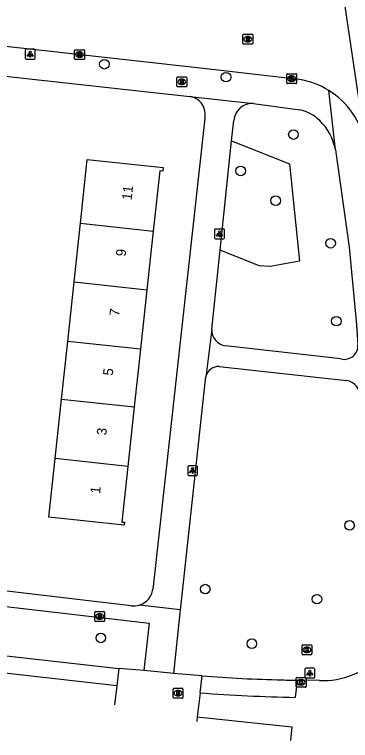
# Model space of a CAD drawing. Extents: x 162026 to 163499, y 387297 to 388169.
# Drawn here: x 162923.9 to 162958.1, y 387323.2 to 387397.1 of the extents above; entities that cross this region are included whole.
import ezdxf

# ---------------------------------------------------------------- set-up
doc = ezdxf.new("R2010")
doc.units = 0
for name, color, linetype in [('IMGEO_Boom', 7, 'Continuous'), ('IMGEO_Brandkraan', 7, 'Continuous'), ('IMGEO_Groenvoorziening', 7, 'Continuous'), ('IMGEO_Kolk', 7, 'Continuous'), ('IMGEO_Lichtpunt', 7, 'Continuous'), ('IMGEO_Pand', 7, 'Continuous'), ('IMGEO_Pand_nummerreeks', 7, 'Continuous'), ('IMGEO_Rijbaan_lokaal_gesloten', 7, 'Continuous'), ('IMGEO_Rijbaan_lokaal_open', 7, 'Continuous'), ('IMGEO_Rioolput', 7, 'Continuous'), ('IMGEO_Voetpad_open', 7, 'Continuous')]:
    doc.layers.add(name, color=color, linetype=linetype)

msp = doc.modelspace()

# ---------------------------------------------------------------- linework, layer by layer
at = {"layer": 'IMGEO_Boom'}
for centre in [(162933.066, 387392.066), (162945.437, 387390.748), (162952.311, 387384.909), (162946.939, 387381.205), (162950.498, 387378.181), (162956.091, 387373.846), (162956.679, 387365.915), (162958.021, 387345.136), (162943.328, 387338.653), (162954.7, 387337.629), (162932.699, 387333.689), (162948.074, 387333.105)]:
    msp.add_circle(centre, 0.489, dxfattribs=at)
at = {"layer": 'IMGEO_Brandkraan'}
for p, q in [((162940.445, 387389.842), (162940.445, 387390.694)), ((162940.52, 387390.768), (162941.372, 387390.768)), ((162941.446, 387390.694), (162941.446, 387389.842)), ((162940.956, 387389.988), (162940.931, 387389.988)), ((162940.933, 387390.548), (162940.958, 387390.548)), ((162941.372, 387389.768), (162940.52, 387389.768)), ((162932.083, 387335.437), (162932.083, 387336.289)), ((162932.158, 387336.363), (162933.01, 387336.363)), ((162932.571, 387336.143), (162932.596, 387336.143)), ((162933.084, 387336.289), (162933.084, 387335.437)), ((162933.01, 387335.363), (162932.158, 387335.363)), ((162932.594, 387335.583), (162932.569, 387335.583))]:
    msp.add_line(p, q, dxfattribs=at)
for points in [[(162940.445, 387389.842), (162940.445, 387390.694)], [(162940.52, 387390.768), (162941.372, 387390.768)], [(162941.446, 387390.694), (162941.446, 387389.842)], [(162940.793, 387390.468), (162940.793, 387390.068), (162941.006, 387390.068)], [(162941.024, 387390.468), (162940.793, 387390.468)], [(162940.972, 387390.387), (162940.918, 387390.387), (162940.918, 387390.311)], [(162940.918, 387390.311), (162940.971, 387390.311)], [(162940.98, 387390.235), (162940.918, 387390.235), (162940.918, 387390.154)], [(162940.918, 387390.154), (162940.98, 387390.154)], [(162941.372, 387389.768), (162940.52, 387389.768)], [(162932.083, 387335.437), (162932.083, 387336.289)], [(162932.158, 387336.363), (162933.01, 387336.363)], [(162932.431, 387336.063), (162932.431, 387335.663), (162932.644, 387335.663)], [(162932.662, 387336.063), (162932.431, 387336.063)], [(162932.61, 387335.982), (162932.556, 387335.982), (162932.556, 387335.906)], [(162932.556, 387335.906), (162932.609, 387335.906)], [(162933.084, 387336.289), (162933.084, 387335.437)], [(162933.01, 387335.363), (162932.158, 387335.363)], [(162932.618, 387335.83), (162932.556, 387335.83), (162932.556, 387335.749)], [(162932.556, 387335.749), (162932.618, 387335.749)]]:
    msp.add_lwpolyline(points, dxfattribs=at)
for centre, radius, start, end in [((162940.522, 387390.692), 0.0765, 91.55205, 178.44795), ((162940.522, 387390.692), 0.0765, 91.55205, 178.44795), ((162941.37, 387390.692), 0.0765, 1.55205, 88.44795), ((162941.37, 387390.692), 0.0765, 1.55205, 88.44795), ((162940.522, 387389.844), 0.0765, 181.55205, 268.44795), ((162940.522, 387389.844), 0.0765, 181.55205, 268.44795), ((162940.973, 387390.349), 0.0379, 267.82845, 90.93552), ((162940.981, 387390.194), 0.0404, 269.87594, 90.50774), ((162941.012, 387390.319), 0.251, 268.66757, 293.53466), ((162941.028, 387390.323), 0.145, 59.4692, 91.53667), ((162941.053, 387390.37), 0.0922, 285.51372, 58.15012), ((162941.058, 387390.178), 0.105, 301.31148, 78.98903), ((162941.37, 387389.844), 0.0765, 271.55205, 358.44795), ((162941.37, 387389.844), 0.0765, 271.55205, 358.44795), ((162932.16, 387336.287), 0.0765, 91.55205, 178.44795), ((162932.16, 387336.287), 0.0765, 91.55205, 178.44795), ((162932.611, 387335.944), 0.0379, 267.82845, 90.93552), ((162932.666, 387335.918), 0.145, 59.4692, 91.53667), ((162932.691, 387335.965), 0.0922, 285.51372, 58.15012), ((162933.008, 387336.287), 0.0765, 1.55205, 88.44795), ((162933.008, 387336.287), 0.0765, 1.55205, 88.44795), ((162932.16, 387335.439), 0.0765, 181.55205, 268.44795), ((162932.16, 387335.439), 0.0765, 181.55205, 268.44795), ((162932.619, 387335.789), 0.0404, 269.87594, 90.50774), ((162932.65, 387335.914), 0.251, 268.66757, 293.53466), ((162932.696, 387335.773), 0.105, 301.31148, 78.98903), ((162933.008, 387335.439), 0.0765, 271.55205, 358.44795), ((162933.008, 387335.439), 0.0765, 271.55205, 358.44795)]:
    msp.add_arc(centre, radius, start, end, dxfattribs=at)
for centre, major_axis, ratio, start_param, end_param in [((162940.932, 387390.268), (-0.387, 0.002), 0.722429, 4.712389, 7.853982), ((162940.957, 387390.268), (-0.39, 0.002), 0.717154, 1.570796, 4.712389), ((162932.57, 387335.863), (-0.387, 0.002), 0.722429, 4.712389, 7.853982), ((162932.595, 387335.863), (-0.39, 0.002), 0.717154, 1.570796, 4.712389)]:
    msp.add_ellipse(centre, major_axis=major_axis, ratio=ratio, start_param=start_param, end_param=end_param, dxfattribs=at)
at = {"layer": 'IMGEO_Groenvoorziening'}
msp.add_lwpolyline([(162946.02, 387384.252), (162951.915, 387381.93), (162952.933, 387372.027), (162949.944, 387371.465), (162948.814, 387371.55), (162944.846, 387373.158)], dxfattribs=at)
at = {"layer": 'IMGEO_Kolk'}
for p, q in [((162930.104, 387393.542), (162930.956, 387393.542)), ((162930.029, 387392.616), (162930.029, 387393.468)), ((162930.517, 387393.322), (162930.542, 387393.322)), ((162931.03, 387393.468), (162931.03, 387392.616)), ((162930.956, 387392.542), (162930.104, 387392.542)), ((162930.54, 387392.762), (162930.515, 387392.762)), ((162951.627, 387390.169), (162951.627, 387391.021)), ((162951.702, 387391.095), (162952.554, 387391.095)), ((162952.115, 387390.875), (162952.14, 387390.875)), ((162952.628, 387391.021), (162952.628, 387390.169)), ((162952.554, 387390.095), (162951.702, 387390.095)), ((162952.138, 387390.315), (162952.113, 387390.315)), ((162953.256, 387332.979), (162954.108, 387332.979)), ((162953.181, 387332.053), (162953.181, 387332.905)), ((162953.669, 387332.759), (162953.694, 387332.759)), ((162954.182, 387332.905), (162954.182, 387332.053)), ((162954.108, 387331.979), (162953.256, 387331.979)), ((162953.692, 387332.199), (162953.667, 387332.199)), ((162952.589, 387328.739), (162952.589, 387329.591)), ((162952.664, 387329.665), (162953.516, 387329.665)), ((162953.077, 387329.445), (162953.102, 387329.445)), ((162953.59, 387329.591), (162953.59, 387328.739)), ((162953.516, 387328.665), (162952.664, 387328.665)), ((162953.1, 387328.885), (162953.075, 387328.885))]:
    msp.add_line(p, q, dxfattribs=at)
for points in [[(162930.104, 387393.542), (162930.956, 387393.542)], [(162930.029, 387392.616), (162930.029, 387393.468)], [(162930.35, 387393.242), (162930.473, 387393.242), (162930.473, 387393.091), (162930.603, 387393.242), (162930.767, 387393.242), (162930.621, 387393.091), (162930.774, 387392.842), (162930.622, 387392.842), (162930.537, 387393.006), (162930.473, 387392.939), (162930.473, 387392.842), (162930.35, 387392.842), (162930.35, 387393.242)], [(162931.03, 387393.468), (162931.03, 387392.616)], [(162930.956, 387392.542), (162930.104, 387392.542)], [(162951.627, 387390.169), (162951.627, 387391.021)], [(162951.702, 387391.095), (162952.554, 387391.095)], [(162951.948, 387390.795), (162952.071, 387390.795), (162952.071, 387390.644), (162952.201, 387390.795), (162952.365, 387390.795), (162952.219, 387390.644), (162952.372, 387390.395), (162952.22, 387390.395), (162952.135, 387390.559), (162952.071, 387390.492), (162952.071, 387390.395), (162951.948, 387390.395), (162951.948, 387390.795)], [(162952.628, 387391.021), (162952.628, 387390.169)], [(162952.554, 387390.095), (162951.702, 387390.095)], [(162953.256, 387332.979), (162954.108, 387332.979)], [(162953.181, 387332.053), (162953.181, 387332.905)], [(162953.502, 387332.679), (162953.625, 387332.679), (162953.625, 387332.528), (162953.755, 387332.679), (162953.919, 387332.679), (162953.773, 387332.528), (162953.926, 387332.279), (162953.774, 387332.279), (162953.689, 387332.443), (162953.625, 387332.376), (162953.625, 387332.279), (162953.502, 387332.279), (162953.502, 387332.679)], [(162954.182, 387332.905), (162954.182, 387332.053)], [(162954.108, 387331.979), (162953.256, 387331.979)], [(162952.589, 387328.739), (162952.589, 387329.591)], [(162952.664, 387329.665), (162953.516, 387329.665)], [(162952.91, 387329.365), (162953.033, 387329.365), (162953.033, 387329.214), (162953.163, 387329.365), (162953.327, 387329.365), (162953.181, 387329.214), (162953.334, 387328.965), (162953.182, 387328.965), (162953.097, 387329.129), (162953.033, 387329.062), (162953.033, 387328.965), (162952.91, 387328.965), (162952.91, 387329.365)], [(162953.59, 387329.591), (162953.59, 387328.739)], [(162953.516, 387328.665), (162952.664, 387328.665)]]:
    msp.add_lwpolyline(points, dxfattribs=at)
for centre, start, end in [((162930.106, 387393.466), 91.55205, 178.44795), ((162930.106, 387393.466), 91.55205, 178.44795), ((162930.954, 387393.466), 1.55205, 88.44795), ((162930.954, 387393.466), 1.55205, 88.44795), ((162930.106, 387392.618), 181.55205, 268.44795), ((162930.106, 387392.618), 181.55205, 268.44795), ((162930.954, 387392.618), 271.55205, 358.44795), ((162930.954, 387392.618), 271.55205, 358.44795), ((162951.704, 387391.019), 91.55205, 178.44795), ((162951.704, 387391.019), 91.55205, 178.44795), ((162952.552, 387391.019), 1.55205, 88.44795), ((162952.552, 387391.019), 1.55205, 88.44795), ((162951.704, 387390.171), 181.55205, 268.44795), ((162951.704, 387390.171), 181.55205, 268.44795), ((162952.552, 387390.171), 271.55205, 358.44795), ((162952.552, 387390.171), 271.55205, 358.44795), ((162953.258, 387332.903), 91.55205, 178.44795), ((162953.258, 387332.903), 91.55205, 178.44795), ((162954.106, 387332.903), 1.55205, 88.44795), ((162954.106, 387332.903), 1.55205, 88.44795), ((162953.258, 387332.055), 181.55205, 268.44795), ((162953.258, 387332.055), 181.55205, 268.44795), ((162954.106, 387332.055), 271.55205, 358.44795), ((162954.106, 387332.055), 271.55205, 358.44795), ((162952.666, 387329.589), 91.55205, 178.44795), ((162952.666, 387329.589), 91.55205, 178.44795), ((162953.514, 387329.589), 1.55205, 88.44795), ((162953.514, 387329.589), 1.55205, 88.44795), ((162952.666, 387328.741), 181.55205, 268.44795), ((162952.666, 387328.741), 181.55205, 268.44795), ((162953.514, 387328.741), 271.55205, 358.44795), ((162953.514, 387328.741), 271.55205, 358.44795)]:
    msp.add_arc(centre, 0.0765, start, end, dxfattribs=at)
for centre, major_axis, ratio, start_param, end_param in [((162930.516, 387393.042), (-0.387, 0.002), 0.722429, 4.712389, 7.853982), ((162930.541, 387393.042), (-0.39, 0.002), 0.717154, 1.570796, 4.712389), ((162952.114, 387390.595), (-0.387, 0.002), 0.722429, 4.712389, 7.853982), ((162952.139, 387390.595), (-0.39, 0.002), 0.717154, 1.570796, 4.712389), ((162953.668, 387332.479), (-0.387, 0.002), 0.722429, 4.712389, 7.853982), ((162953.693, 387332.479), (-0.39, 0.002), 0.717154, 1.570796, 4.712389), ((162953.076, 387329.165), (-0.387, 0.002), 0.722429, 4.712389, 7.853982), ((162953.101, 387329.165), (-0.39, 0.002), 0.717154, 1.570796, 4.712389)]:
    msp.add_ellipse(centre, major_axis=major_axis, ratio=ratio, start_param=start_param, end_param=end_param, dxfattribs=at)
at = {"layer": 'IMGEO_Lichtpunt'}
for p, q in [((162925.907, 387393.587), (162925.099, 387393.587)), ((162925.907, 387393.587), (162925.099, 387393.587)), ((162925.005, 387393.492), (162925.005, 387392.685)), ((162925.005, 387393.492), (162925.005, 387392.685)), ((162926.001, 387392.685), (162926.001, 387393.492)), ((162926.001, 387392.685), (162926.001, 387393.492)), ((162925.099, 387392.591), (162925.907, 387392.591)), ((162925.099, 387392.591), (162925.907, 387392.591)), ((162944.286, 387375.197), (162944.286, 387374.39)), ((162944.286, 387375.197), (162944.286, 387374.39)), ((162945.188, 387375.292), (162944.38, 387375.292)), ((162945.188, 387375.292), (162944.38, 387375.292)), ((162945.282, 387374.39), (162945.282, 387375.197)), ((162945.282, 387374.39), (162945.282, 387375.197)), ((162944.38, 387374.296), (162945.188, 387374.296)), ((162944.38, 387374.296), (162945.188, 387374.296)), ((162941.551, 387351.108), (162941.551, 387350.301)), ((162941.551, 387351.108), (162941.551, 387350.301)), ((162942.453, 387351.203), (162941.645, 387351.203)), ((162942.453, 387351.203), (162941.645, 387351.203)), ((162942.547, 387350.301), (162942.547, 387351.108)), ((162942.547, 387350.301), (162942.547, 387351.108)), ((162941.645, 387350.207), (162942.453, 387350.207)), ((162941.645, 387350.207), (162942.453, 387350.207)), ((162953.483, 387330.511), (162953.483, 387329.704)), ((162953.483, 387330.511), (162953.483, 387329.704)), ((162954.385, 387330.606), (162953.577, 387330.606)), ((162954.385, 387330.606), (162953.577, 387330.606)), ((162954.479, 387329.704), (162954.479, 387330.511)), ((162954.479, 387329.704), (162954.479, 387330.511)), ((162953.577, 387329.61), (162954.385, 387329.61)), ((162953.577, 387329.61), (162954.385, 387329.61))]:
    msp.add_line(p, q, dxfattribs=at)
for points in [[(162925.379, 387393.156), (162925.418, 387393.128), (162925.23, 387392.866), (162925.192, 387392.893), (162925.379, 387393.156)], [(162925.481, 387393.108), (162925.528, 387393.108), (162925.528, 387392.786), (162925.481, 387392.786), (162925.481, 387393.108)], [(162925.591, 387393.128), (162925.629, 387393.155), (162925.816, 387392.893), (162925.777, 387392.865), (162925.591, 387393.128)], [(162944.66, 387374.861), (162944.699, 387374.833), (162944.511, 387374.571), (162944.473, 387374.598), (162944.66, 387374.861)], [(162944.762, 387374.813), (162944.809, 387374.813), (162944.809, 387374.491), (162944.762, 387374.491), (162944.762, 387374.813)], [(162944.872, 387374.833), (162944.91, 387374.86), (162945.097, 387374.598), (162945.058, 387374.57), (162944.872, 387374.833)], [(162941.925, 387350.772), (162941.964, 387350.744), (162941.776, 387350.482), (162941.738, 387350.509), (162941.925, 387350.772)], [(162942.027, 387350.724), (162942.074, 387350.724), (162942.074, 387350.402), (162942.027, 387350.402), (162942.027, 387350.724)], [(162942.137, 387350.744), (162942.175, 387350.771), (162942.362, 387350.509), (162942.323, 387350.481), (162942.137, 387350.744)], [(162953.857, 387330.175), (162953.896, 387330.147), (162953.708, 387329.885), (162953.67, 387329.912), (162953.857, 387330.175)], [(162953.959, 387330.127), (162954.006, 387330.127), (162954.006, 387329.805), (162953.959, 387329.805), (162953.959, 387330.127)], [(162954.069, 387330.147), (162954.107, 387330.174), (162954.294, 387329.912), (162954.255, 387329.884), (162954.069, 387330.147)]]:
    msp.add_lwpolyline(points, dxfattribs=at)
for centre in [(162925.504, 387393.29), (162944.785, 387374.995), (162942.05, 387350.906), (162953.982, 387330.309)]:
    msp.add_circle(centre, 0.0994, dxfattribs=at)
for centre, start, end in [((162925.099, 387393.492), 90, 180), ((162925.099, 387393.492), 90, 180), ((162925.907, 387393.492), 0, 90), ((162925.907, 387393.492), 0, 90), ((162925.099, 387392.685), 180, 270), ((162925.099, 387392.685), 180, 270), ((162925.907, 387392.685), 270, 0), ((162925.907, 387392.685), 270, 360), ((162944.38, 387375.197), 90, 180), ((162944.38, 387375.197), 90, 180), ((162945.188, 387375.197), 0, 90), ((162945.188, 387375.197), 0, 90), ((162944.38, 387374.39), 180, 270), ((162944.38, 387374.39), 180, 270), ((162945.188, 387374.39), 270, 0), ((162945.188, 387374.39), 270, 360), ((162941.645, 387351.108), 90, 180), ((162941.645, 387351.108), 90, 180), ((162942.453, 387351.108), 0, 90), ((162942.453, 387351.108), 0, 90), ((162941.645, 387350.301), 180, 270), ((162941.645, 387350.301), 180, 270), ((162942.453, 387350.301), 270, 0), ((162942.453, 387350.301), 270, 360), ((162953.577, 387330.511), 90, 180), ((162953.577, 387330.511), 90, 180), ((162954.385, 387330.511), 0, 90), ((162954.385, 387330.511), 0, 90), ((162953.577, 387329.704), 180, 270), ((162953.577, 387329.704), 180, 270), ((162954.385, 387329.704), 270, 0), ((162954.385, 387329.704), 270, 360)]:
    msp.add_arc(centre, 0.0946, start, end, dxfattribs=at)
at = {"layer": 'IMGEO_Pand'}
for points in [[(162930.62, 387375.877), (162931.318, 387382.372), (162939.041, 387381.542), (162939.002, 387381.177), (162938.691, 387381.21), (162938.032, 387375.081)], [(162929.979, 387369.908), (162930.62, 387375.877)], [(162930.62, 387375.877), (162938.032, 387375.081)], [(162938.032, 387375.081), (162937.391, 387369.112)], [(162929.329, 387363.863), (162929.979, 387369.908)], [(162929.979, 387369.908), (162937.391, 387369.112)], [(162937.391, 387369.112), (162936.741, 387363.067)], [(162928.698, 387357.987), (162929.329, 387363.863)], [(162936.741, 387363.067), (162929.329, 387363.863)], [(162936.741, 387363.067), (162936.11, 387357.191)], [(162928.047, 387351.93), (162928.698, 387357.987)], [(162928.698, 387357.987), (162936.11, 387357.191)], [(162936.11, 387357.191), (162935.459, 387351.134)], [(162935.459, 387351.134), (162934.851, 387345.477), (162935.116, 387345.448), (162935.083, 387345.147), (162927.407, 387345.972), (162928.047, 387351.93)], [(162935.459, 387351.134), (162928.047, 387351.93)]]:
    msp.add_lwpolyline(points, dxfattribs=at)
at = {"layer": 'IMGEO_Rijbaan_lokaal_gesloten'}
for points in [[(162956.419, 387405.523), (162959.613, 387383.987)], [(162934.338, 387328.824), (162866.783, 387336.425)], [(162921.877, 387331.982), (162934.525, 387330.558)]]:
    msp.add_lwpolyline(points, dxfattribs=at)
for centre, radius, start, end in [((162955.534, 387498.412), 169.061, 265.74852, 268.52248), ((162954.933, 387471.022), 141.664, 268.47993, 269.09039)]:
    msp.add_arc(centre, radius, start, end, dxfattribs=at)
at = {"layer": 'IMGEO_Rijbaan_lokaal_open'}
for points in [[(162952.889, 387390.507), (162949.9, 387390.854), (162944.024, 387391.513), (162925.176, 387393.629), (162920.756, 387394.113), (162864.87, 387400.236)], [(162934.525, 387330.558), (162934.338, 387328.824)], [(162937.095, 387330.358), (162934.525, 387330.558)], [(162940.117, 387330.061), (162937.095, 387330.358)], [(162943.001, 387329.817), (162940.117, 387330.061)], [(162942.812, 387328.09), (162943.001, 387329.817)], [(162952.684, 387329.376), (162952.479, 387327.628)], [(162954.965, 387329.34), (162952.684, 387329.376)], [(162934.338, 387328.824), (162934.103, 387326.872)], [(162942.812, 387328.09), (162942.515, 387325.649)], [(162942.515, 387325.649), (162942.466, 387325.18)], [(162942.515, 387325.649), (162952.161, 387324.638), (162952.012, 387323.248)]]:
    msp.add_lwpolyline(points, dxfattribs=at)
for centre, radius, start, end in [((162951.663, 387382.526), 8.075, 58.34098, 81.26573), ((162951.66, 387382.511), 8.089, 10.51406, 58.37708), ((162955.279, 387337.437), 8.103, 267.77841, 316.4678), ((162956.342, 387509.827), 182.24, 265.74228, 268.78539)]:
    msp.add_arc(centre, radius, start, end, dxfattribs=at)
at = {"layer": 'IMGEO_Rioolput'}
for p, q in [((162947.161, 387394.188), (162947.161, 387395.04)), ((162947.236, 387395.114), (162948.088, 387395.114)), ((162948.162, 387395.04), (162948.162, 387394.188)), ((162947.672, 387394.334), (162947.647, 387394.334)), ((162947.649, 387394.894), (162947.674, 387394.894)), ((162948.088, 387394.114), (162947.236, 387394.114)), ((162940.138, 387328.559), (162940.99, 387328.559)), ((162940.063, 387327.633), (162940.063, 387328.485)), ((162940.574, 387327.779), (162940.549, 387327.779)), ((162940.551, 387328.339), (162940.576, 387328.339)), ((162941.064, 387328.485), (162941.064, 387327.633)), ((162940.99, 387327.559), (162940.138, 387327.559))]:
    msp.add_line(p, q, dxfattribs=at)
for points in [[(162947.161, 387394.188), (162947.161, 387395.04)], [(162947.236, 387395.114), (162948.088, 387395.114)], [(162948.162, 387395.04), (162948.162, 387394.188)], [(162947.75, 387394.812), (162947.498, 387394.814), (162947.498, 387394.414)], [(162947.498, 387394.414), (162947.622, 387394.414), (162947.622, 387394.576), (162947.633, 387394.576)], [(162947.676, 387394.733), (162947.622, 387394.733), (162947.622, 387394.652)], [(162947.622, 387394.652), (162947.674, 387394.652)], [(162947.68, 387394.547), (162947.751, 387394.414), (162947.891, 387394.414), (162947.826, 387394.54)], [(162948.088, 387394.114), (162947.236, 387394.114)], [(162940.138, 387328.559), (162940.99, 387328.559)], [(162940.063, 387327.633), (162940.063, 387328.485)], [(162940.652, 387328.257), (162940.4, 387328.259), (162940.4, 387327.859)], [(162940.4, 387327.859), (162940.524, 387327.859), (162940.524, 387328.021), (162940.535, 387328.021)], [(162940.578, 387328.178), (162940.524, 387328.178), (162940.524, 387328.097)], [(162940.524, 387328.097), (162940.576, 387328.097)], [(162940.582, 387327.992), (162940.653, 387327.859), (162940.793, 387327.859), (162940.728, 387327.985)], [(162941.064, 387328.485), (162941.064, 387327.633)], [(162940.99, 387327.559), (162940.138, 387327.559)]]:
    msp.add_lwpolyline(points, dxfattribs=at)
for centre, radius, start, end in [((162947.238, 387395.038), 0.0765, 91.55205, 178.44795), ((162947.238, 387395.038), 0.0765, 91.55205, 178.44795), ((162948.086, 387395.038), 0.0765, 1.55205, 88.44795), ((162948.086, 387395.038), 0.0765, 1.55205, 88.44795), ((162947.632, 387394.523), 0.0533, 26.02933, 88.69889), ((162947.658, 387394.841), 0.19, 274.7715, 282.96867), ((162947.682, 387394.637), 0.0964, 77.00612, 93.18647), ((162947.696, 387394.694), 0.0378, 276.66336, 79.67722), ((162947.749, 387394.702), 0.109, 350.36119, 89.41601), ((162947.747, 387394.702), 0.112, 277.58423, 350.98172), ((162947.731, 387394.487), 0.108, 29.51342, 73.79051), ((162947.238, 387394.19), 0.0765, 181.55205, 268.44795), ((162947.238, 387394.19), 0.0765, 181.55205, 268.44795), ((162948.086, 387394.19), 0.0765, 271.55205, 358.44795), ((162948.086, 387394.19), 0.0765, 271.55205, 358.44795), ((162940.14, 387328.483), 0.0765, 91.55205, 178.44795), ((162940.14, 387328.483), 0.0765, 91.55205, 178.44795), ((162940.988, 387328.483), 0.0765, 1.55205, 88.44795), ((162940.988, 387328.483), 0.0765, 1.55205, 88.44795), ((162940.534, 387327.968), 0.0533, 26.02933, 88.69889), ((162940.56, 387328.286), 0.19, 274.7715, 282.96867), ((162940.584, 387328.082), 0.0964, 77.00612, 93.18647), ((162940.598, 387328.139), 0.0378, 276.66336, 79.67722), ((162940.651, 387328.147), 0.109, 350.36119, 89.41601), ((162940.649, 387328.147), 0.112, 277.58423, 350.98172), ((162940.633, 387327.932), 0.108, 29.51342, 73.79051), ((162940.14, 387327.635), 0.0765, 181.55205, 268.44795), ((162940.14, 387327.635), 0.0765, 181.55205, 268.44795), ((162940.988, 387327.635), 0.0765, 271.55205, 358.44795), ((162940.988, 387327.635), 0.0765, 271.55205, 358.44795)]:
    msp.add_arc(centre, radius, start, end, dxfattribs=at)
for centre, major_axis, ratio, start_param, end_param in [((162947.648, 387394.614), (-0.387, 0.002), 0.722429, 4.712389, 7.853982), ((162947.673, 387394.614), (-0.39, 0.002), 0.717154, 1.570796, 4.712389), ((162940.55, 387328.059), (-0.387, 0.002), 0.722429, 4.712389, 7.853982), ((162940.575, 387328.059), (-0.39, 0.002), 0.717154, 1.570796, 4.712389)]:
    msp.add_ellipse(centre, major_axis=major_axis, ratio=ratio, start_param=start_param, end_param=end_param, dxfattribs=at)
at = {"layer": 'IMGEO_Voetpad_open'}
for points in [[(162920.788, 387391.07), (162941.778, 387388.778)], [(162956.575, 387383.35), (162955.901, 387389.399)], [(162941.778, 387388.778), (162948.239, 387388.065)], [(162948.239, 387388.065), (162952.96, 387387.416)], [(162943.278, 387386.533), (162938.037, 387338.907), (162938.019, 387338.781)], [(162946.02, 387384.252), (162946.242, 387386.348)], [(162944.846, 387373.158), (162946.02, 387384.252)], [(162956.575, 387383.35), (162957.981, 387373.44), (162958.733, 387365.55), (162958.875, 387363.517)], [(162943.994, 387365.115), (162944.846, 387373.158)], [(162943.994, 387365.115), (162943.378, 387360.213)], [(162957.141, 387362.073), (162945.399, 387363.4)], [(162944.739, 387361.316), (162957.705, 387359.891)], [(162940.825, 387336.554), (162941.023, 387338.365), (162943.349, 387359.985), (162943.378, 387360.213)], [(162935.792, 387336.954), (162915.074, 387339.39)], [(162922.46, 387336.959), (162937.616, 387335.195), (162937.095, 387330.358)], [(162940.825, 387336.554), (162936.605, 387337.019)], [(162940.117, 387330.061), (162940.825, 387336.554)]]:
    msp.add_lwpolyline(points, dxfattribs=at)
for centre, radius, start, end in [((162941.502, 387386.97), 1.829, 346.16516, 81.33268), ((162948.114, 387386.191), 1.878, 86.17491, 175.20229), ((162952.062, 387383.346), 4.168, 45.54376, 77.5576), ((162951.31, 387382.438), 5.344, 9.82543, 46.60344), ((162945.636, 387365.027), 1.644, 176.93185, 261.7197), ((162957.476, 387363.434), 1.401, 256.16806, 3.40407), ((162944.736, 387359.928), 1.388, 89.89433, 163.90034), ((162944.275, 387360.042), 0.913, 162.72893, 169.19858), ((162957.351, 387358.148), 1.779, 1.22647, 78.51016), ((162936.047, 387338.915), 1.977, 286.39851, 356.1076), ((162936.045, 387338.909), 1.971, 262.63156, 286.51068)]:
    msp.add_arc(centre, radius, start, end, dxfattribs=at)

# ---------------------------------------------------------------- texts
at = {"layer": 'IMGEO_Pand_nummerreeks'}
for s, p in [('11', (162935.833, 387378.194)), ('9', (162935.217, 387372.47)), ('7', (162934.565, 387366.404)), ('5', (162933.913, 387360.337)), ('3', (162933.261, 387354.27)), ('1', (162932.621, 387348.318))]:
    msp.add_text(s, height=1, rotation=83.86632, dxfattribs=at).set_placement(p)

doc.saveas('drawing.dxf')
